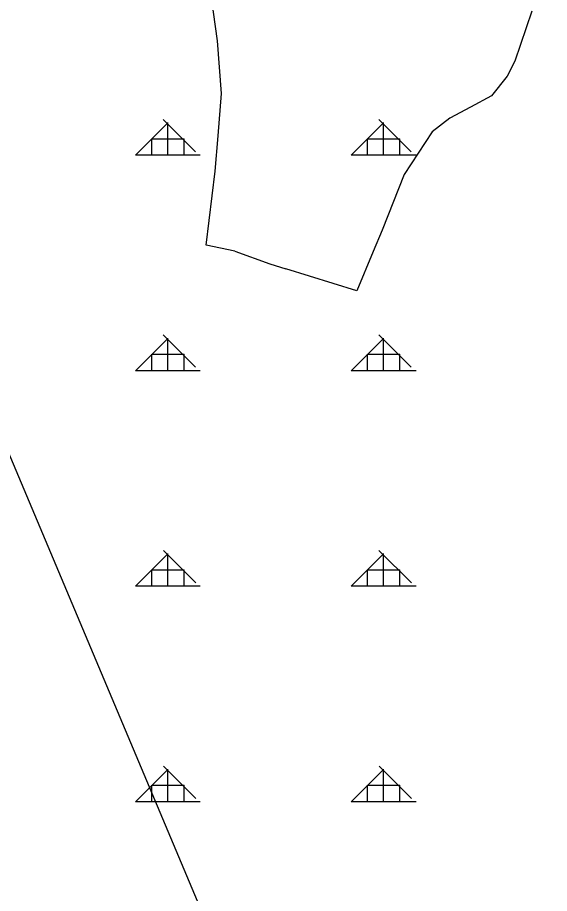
# Model space of a CAD drawing. Extents: x 410727 to 412947, y 4463506 to 4466382.
# Drawn here: x 411869.7 to 411993.1, y 4464701.7 to 4464905 of the extents above; entities that cross this region are included whole.
import ezdxf

# ---------------------------------------------------------------- set-up
doc = ezdxf.new("R2010")
doc.units = 0
for name, color, linetype in [('KDS_PL', 7, 'Continuous'), ('LJ_ÇERÇEVE', 7, 'Continuous'), ('TR_ORMAN', 7, 'Continuous')]:
    doc.layers.add(name, color=color, linetype=linetype)

msp = doc.modelspace()

# ---------------------------------------------------------------- linework, layer by layer
at = {"layer": 'KDS_PL'}
for p, q in [((411916.14, 4464899.55), (411914.23, 4464912.76)), ((411989.01, 4464906.46), (411985.05, 4464894.86)), ((411917.02, 4464887.36), (411916.14, 4464899.55)), ((411985.05, 4464894.86), (411983.29, 4464891.33)), ((411983.29, 4464891.33), (411979.63, 4464886.78)), ((411916.28, 4464877.52), (411917.02, 4464887.36)), ((411979.63, 4464886.78), (411974.79, 4464884.14)), ((411974.79, 4464884.14), (411969.95, 4464881.64)), ((411969.95, 4464881.64), (411965.85, 4464878.41)), ((411965.85, 4464878.41), (411959.4, 4464868.57)), ((411915.55, 4464869.3), (411916.28, 4464877.52)), ((411913.5, 4464852.12), (411915.55, 4464869.3)), ((411959.4, 4464868.57), (411954.27, 4464855.64)), ((411954.27, 4464855.64), (411952.21, 4464850.65)), ((411920.09, 4464850.8), (411913.5, 4464852.12)), ((411920.09, 4464850.8), (411928.21, 4464847.82)), ((411952.21, 4464850.65), (411948.38, 4464841.55)), ((411928.21, 4464847.82), (411931.97, 4464846.69)), ((411948.38, 4464841.55), (411931.97, 4464846.69))]:
    msp.add_line(p, q, dxfattribs=at)
at = {"layer": 'LJ_ÇERÇEVE'}
msp.add_line((412177.76, 4464068.35), (411528.62, 4465608.26), dxfattribs=at)
at = {"layer": 'TR_ORMAN'}
for p, q in [((411897.11, 4464873), (411904.61, 4464880.5)), ((411897.11, 4464873), (411904.61, 4464880.5)), ((411897.11, 4464873), (411904.61, 4464880.5)), ((411897.11, 4464873), (411904.61, 4464880.5)), ((411910.99, 4464873.84), (411903.49, 4464881.34)), ((411910.99, 4464873.84), (411903.49, 4464881.34)), ((411910.99, 4464873.84), (411903.49, 4464881.34)), ((411910.99, 4464873.84), (411903.49, 4464881.34)), ((411904.62, 4464873.09), (411904.62, 4464880.59)), ((411904.62, 4464873.09), (411904.62, 4464880.59)), ((411904.62, 4464873.09), (411904.62, 4464880.59)), ((411904.62, 4464873.09), (411904.62, 4464880.59)), ((411947.11, 4464873), (411954.61, 4464880.5)), ((411947.11, 4464873), (411954.61, 4464880.5)), ((411947.11, 4464873), (411954.61, 4464880.5)), ((411947.11, 4464873), (411954.61, 4464880.5)), ((411960.98, 4464873.84), (411953.48, 4464881.34)), ((411960.98, 4464873.84), (411953.48, 4464881.34)), ((411960.98, 4464873.84), (411953.48, 4464881.34)), ((411960.98, 4464873.84), (411953.48, 4464881.34)), ((411954.62, 4464873.09), (411954.62, 4464880.59)), ((411954.62, 4464873.09), (411954.62, 4464880.59)), ((411954.62, 4464873.09), (411954.62, 4464880.59)), ((411954.62, 4464873.09), (411954.62, 4464880.59)), ((411900.87, 4464873.09), (411900.87, 4464876.84)), ((411900.87, 4464876.84), (411908.37, 4464876.84)), ((411900.87, 4464873.09), (411900.87, 4464876.84)), ((411900.87, 4464876.84), (411908.37, 4464876.84)), ((411900.87, 4464873.09), (411900.87, 4464876.84)), ((411900.87, 4464876.84), (411908.37, 4464876.84)), ((411900.87, 4464873.09), (411900.87, 4464876.84)), ((411900.87, 4464876.84), (411908.37, 4464876.84)), ((411908.37, 4464873.09), (411908.37, 4464876.84)), ((411908.37, 4464873.09), (411908.37, 4464876.84)), ((411908.37, 4464873.09), (411908.37, 4464876.84)), ((411908.37, 4464873.09), (411908.37, 4464876.84)), ((411950.87, 4464873.09), (411950.87, 4464876.84)), ((411950.87, 4464876.84), (411958.37, 4464876.84)), ((411950.87, 4464873.09), (411950.87, 4464876.84)), ((411950.87, 4464876.84), (411958.37, 4464876.84)), ((411950.87, 4464873.09), (411950.87, 4464876.84)), ((411950.87, 4464876.84), (411958.37, 4464876.84)), ((411950.87, 4464873.09), (411950.87, 4464876.84)), ((411950.87, 4464876.84), (411958.37, 4464876.84)), ((411958.37, 4464873.09), (411958.37, 4464876.84)), ((411958.37, 4464873.09), (411958.37, 4464876.84)), ((411958.37, 4464873.09), (411958.37, 4464876.84)), ((411958.37, 4464873.09), (411958.37, 4464876.84)), ((411897.12, 4464873.09), (411912.12, 4464873.09)), ((411897.12, 4464873.09), (411912.12, 4464873.09)), ((411897.12, 4464873.09), (411912.12, 4464873.09)), ((411897.12, 4464873.09), (411912.12, 4464873.09)), ((411947.12, 4464873.09), (411962.12, 4464873.09)), ((411947.12, 4464873.09), (411962.12, 4464873.09)), ((411947.12, 4464873.09), (411962.12, 4464873.09)), ((411947.12, 4464873.09), (411962.12, 4464873.09)), ((411911.02, 4464823.82), (411903.52, 4464831.32)), ((411911.02, 4464823.82), (411903.52, 4464831.32)), ((411911.02, 4464823.82), (411903.52, 4464831.32)), ((411911.02, 4464823.82), (411903.52, 4464831.32)), ((411961.01, 4464823.82), (411953.51, 4464831.32)), ((411961.01, 4464823.82), (411953.51, 4464831.32)), ((411961.01, 4464823.82), (411953.51, 4464831.32)), ((411961.01, 4464823.82), (411953.51, 4464831.32)), ((411897.11, 4464823), (411904.61, 4464830.5)), ((411897.11, 4464823), (411904.61, 4464830.5)), ((411897.11, 4464823), (411904.61, 4464830.5)), ((411897.11, 4464823), (411904.61, 4464830.5)), ((411904.62, 4464823.09), (411904.62, 4464830.59)), ((411904.62, 4464823.09), (411904.62, 4464830.59)), ((411904.62, 4464823.09), (411904.62, 4464830.59)), ((411904.62, 4464823.09), (411904.62, 4464830.59)), ((411947.11, 4464823.01), (411954.61, 4464830.51)), ((411947.11, 4464823.01), (411954.61, 4464830.51)), ((411947.11, 4464823.01), (411954.61, 4464830.51)), ((411947.11, 4464823.01), (411954.61, 4464830.51)), ((411954.62, 4464823.09), (411954.62, 4464830.59)), ((411954.62, 4464823.09), (411954.62, 4464830.59)), ((411954.62, 4464823.09), (411954.62, 4464830.59)), ((411954.62, 4464823.09), (411954.62, 4464830.59)), ((411900.87, 4464823.09), (411900.87, 4464826.84)), ((411900.87, 4464826.84), (411908.37, 4464826.84)), ((411900.87, 4464823.09), (411900.87, 4464826.84)), ((411900.87, 4464826.84), (411908.37, 4464826.84)), ((411900.87, 4464823.09), (411900.87, 4464826.84)), ((411900.87, 4464826.84), (411908.37, 4464826.84)), ((411900.87, 4464823.09), (411900.87, 4464826.84)), ((411900.87, 4464826.84), (411908.37, 4464826.84)), ((411908.37, 4464823.09), (411908.37, 4464826.84)), ((411908.37, 4464823.09), (411908.37, 4464826.84)), ((411908.37, 4464823.09), (411908.37, 4464826.84)), ((411908.37, 4464823.09), (411908.37, 4464826.84)), ((411950.87, 4464823.09), (411950.87, 4464826.84)), ((411950.87, 4464826.84), (411958.37, 4464826.84)), ((411950.87, 4464823.09), (411950.87, 4464826.84)), ((411950.87, 4464826.84), (411958.37, 4464826.84)), ((411950.87, 4464823.09), (411950.87, 4464826.84)), ((411950.87, 4464826.84), (411958.37, 4464826.84)), ((411950.87, 4464823.09), (411950.87, 4464826.84)), ((411950.87, 4464826.84), (411958.37, 4464826.84)), ((411958.37, 4464823.09), (411958.37, 4464826.84)), ((411958.37, 4464823.09), (411958.37, 4464826.84)), ((411958.37, 4464823.09), (411958.37, 4464826.84)), ((411958.37, 4464823.09), (411958.37, 4464826.84)), ((411897.12, 4464823.09), (411912.12, 4464823.09)), ((411897.12, 4464823.09), (411912.12, 4464823.09)), ((411897.12, 4464823.09), (411912.12, 4464823.09)), ((411897.12, 4464823.09), (411912.12, 4464823.09)), ((411947.12, 4464823.09), (411962.12, 4464823.09)), ((411947.12, 4464823.09), (411962.12, 4464823.09)), ((411947.12, 4464823.09), (411962.12, 4464823.09)), ((411947.12, 4464823.09), (411962.12, 4464823.09)), ((411897.11, 4464773.01), (411904.61, 4464780.51)), ((411897.11, 4464773.01), (411904.61, 4464780.51)), ((411897.11, 4464773.01), (411904.61, 4464780.51)), ((411897.11, 4464773.01), (411904.61, 4464780.51)), ((411911.05, 4464773.79), (411903.55, 4464781.29)), ((411911.05, 4464773.79), (411903.55, 4464781.29)), ((411911.05, 4464773.79), (411903.55, 4464781.29)), ((411911.05, 4464773.79), (411903.55, 4464781.29)), ((411904.62, 4464773.09), (411904.62, 4464780.59)), ((411904.62, 4464773.09), (411904.62, 4464780.59)), ((411904.62, 4464773.09), (411904.62, 4464780.59)), ((411904.62, 4464773.09), (411904.62, 4464780.59)), ((411947.11, 4464773.02), (411954.61, 4464780.52)), ((411947.11, 4464773.02), (411954.61, 4464780.52)), ((411947.11, 4464773.02), (411954.61, 4464780.52)), ((411947.11, 4464773.02), (411954.61, 4464780.52)), ((411961.04, 4464773.79), (411953.54, 4464781.29)), ((411961.04, 4464773.79), (411953.54, 4464781.29)), ((411961.04, 4464773.79), (411953.54, 4464781.29)), ((411961.04, 4464773.79), (411953.54, 4464781.29)), ((411954.62, 4464773.09), (411954.62, 4464780.59)), ((411954.62, 4464773.09), (411954.62, 4464780.59)), ((411954.62, 4464773.09), (411954.62, 4464780.59)), ((411954.62, 4464773.09), (411954.62, 4464780.59)), ((411900.87, 4464773.09), (411900.87, 4464776.84)), ((411900.87, 4464776.84), (411908.37, 4464776.84)), ((411900.87, 4464773.09), (411900.87, 4464776.84)), ((411900.87, 4464776.84), (411908.37, 4464776.84)), ((411900.87, 4464773.09), (411900.87, 4464776.84)), ((411900.87, 4464776.84), (411908.37, 4464776.84)), ((411900.87, 4464773.09), (411900.87, 4464776.84)), ((411900.87, 4464776.84), (411908.37, 4464776.84)), ((411908.37, 4464773.09), (411908.37, 4464776.84)), ((411908.37, 4464773.09), (411908.37, 4464776.84)), ((411908.37, 4464773.09), (411908.37, 4464776.84)), ((411908.37, 4464773.09), (411908.37, 4464776.84)), ((411950.87, 4464773.09), (411950.87, 4464776.84)), ((411950.87, 4464776.84), (411958.37, 4464776.84)), ((411950.87, 4464773.09), (411950.87, 4464776.84)), ((411950.87, 4464776.84), (411958.37, 4464776.84)), ((411950.87, 4464773.09), (411950.87, 4464776.84)), ((411950.87, 4464776.84), (411958.37, 4464776.84)), ((411950.87, 4464773.09), (411950.87, 4464776.84)), ((411950.87, 4464776.84), (411958.37, 4464776.84)), ((411958.37, 4464773.09), (411958.37, 4464776.84)), ((411958.37, 4464773.09), (411958.37, 4464776.84)), ((411958.37, 4464773.09), (411958.37, 4464776.84)), ((411958.37, 4464773.09), (411958.37, 4464776.84)), ((411897.12, 4464773.09), (411912.12, 4464773.09)), ((411897.12, 4464773.09), (411912.12, 4464773.09)), ((411897.12, 4464773.09), (411912.12, 4464773.09)), ((411897.12, 4464773.09), (411912.12, 4464773.09)), ((411947.12, 4464773.09), (411962.12, 4464773.09)), ((411947.12, 4464773.09), (411962.12, 4464773.09)), ((411947.12, 4464773.09), (411962.12, 4464773.09)), ((411947.12, 4464773.09), (411962.12, 4464773.09)), ((411897.11, 4464723.02), (411904.61, 4464730.52)), ((411897.11, 4464723.02), (411904.61, 4464730.52)), ((411897.11, 4464723.02), (411904.61, 4464730.52)), ((411897.11, 4464723.02), (411904.61, 4464730.52)), ((411911.08, 4464723.77), (411903.58, 4464731.27)), ((411911.08, 4464723.77), (411903.58, 4464731.27)), ((411911.08, 4464723.77), (411903.58, 4464731.27)), ((411911.08, 4464723.77), (411903.58, 4464731.27)), ((411904.62, 4464723.09), (411904.62, 4464730.59)), ((411904.62, 4464723.09), (411904.62, 4464730.59)), ((411904.62, 4464723.09), (411904.62, 4464730.59)), ((411904.62, 4464723.09), (411904.62, 4464730.59)), ((411947.11, 4464723.03), (411954.61, 4464730.53)), ((411947.11, 4464723.03), (411954.61, 4464730.53)), ((411947.11, 4464723.03), (411954.61, 4464730.53)), ((411947.11, 4464723.03), (411954.61, 4464730.53)), ((411961.07, 4464723.77), (411953.58, 4464731.27)), ((411961.07, 4464723.77), (411953.58, 4464731.27)), ((411961.07, 4464723.77), (411953.58, 4464731.27)), ((411961.07, 4464723.77), (411953.58, 4464731.27)), ((411954.62, 4464723.09), (411954.62, 4464730.59)), ((411954.62, 4464723.09), (411954.62, 4464730.59)), ((411954.62, 4464723.09), (411954.62, 4464730.59)), ((411954.62, 4464723.09), (411954.62, 4464730.59)), ((411900.87, 4464723.09), (411900.87, 4464726.84)), ((411900.87, 4464726.84), (411908.37, 4464726.84)), ((411900.87, 4464723.09), (411900.87, 4464726.84)), ((411900.87, 4464726.84), (411908.37, 4464726.84)), ((411900.87, 4464723.09), (411900.87, 4464726.84)), ((411900.87, 4464726.84), (411908.37, 4464726.84)), ((411900.87, 4464723.09), (411900.87, 4464726.84)), ((411900.87, 4464726.84), (411908.37, 4464726.84)), ((411908.37, 4464723.09), (411908.37, 4464726.84)), ((411908.37, 4464723.09), (411908.37, 4464726.84)), ((411908.37, 4464723.09), (411908.37, 4464726.84)), ((411908.37, 4464723.09), (411908.37, 4464726.84)), ((411950.87, 4464723.09), (411950.87, 4464726.84)), ((411950.87, 4464726.84), (411958.37, 4464726.84)), ((411950.87, 4464723.09), (411950.87, 4464726.84)), ((411950.87, 4464726.84), (411958.37, 4464726.84)), ((411950.87, 4464723.09), (411950.87, 4464726.84)), ((411950.87, 4464726.84), (411958.37, 4464726.84)), ((411950.87, 4464723.09), (411950.87, 4464726.84)), ((411950.87, 4464726.84), (411958.37, 4464726.84)), ((411958.37, 4464723.09), (411958.37, 4464726.84)), ((411958.37, 4464723.09), (411958.37, 4464726.84)), ((411958.37, 4464723.09), (411958.37, 4464726.84)), ((411958.37, 4464723.09), (411958.37, 4464726.84)), ((411897.12, 4464723.09), (411912.12, 4464723.09)), ((411897.12, 4464723.09), (411912.12, 4464723.09)), ((411897.12, 4464723.09), (411912.12, 4464723.09)), ((411897.12, 4464723.09), (411912.12, 4464723.09)), ((411947.12, 4464723.09), (411962.12, 4464723.09)), ((411947.12, 4464723.09), (411962.12, 4464723.09)), ((411947.12, 4464723.09), (411962.12, 4464723.09)), ((411947.12, 4464723.09), (411962.12, 4464723.09))]:
    msp.add_line(p, q, dxfattribs=at)

doc.saveas('drawing.dxf')
